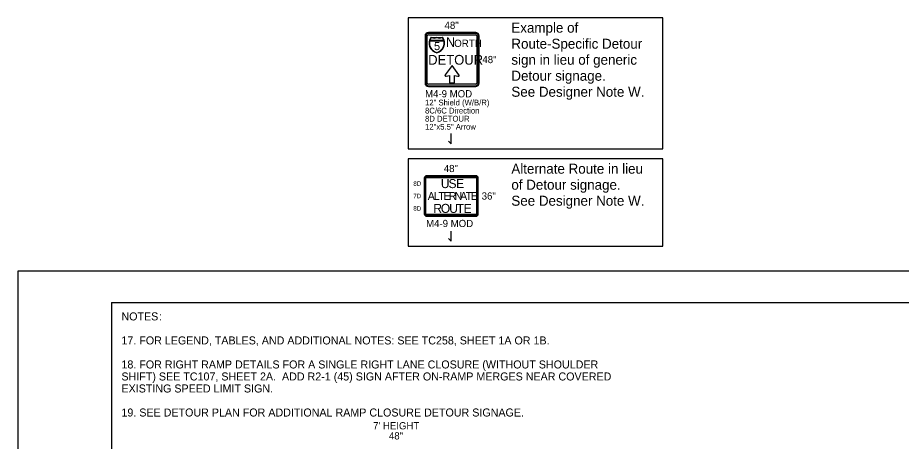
# Model space of a CAD drawing. Extents: x 99999 to 100116, y 99995 to 100013.
# Drawn here: x 100039.06 to 100047.9, y 100008.99 to 100013.22 of the extents above; entities that cross this region are included whole.
import ezdxf

# ---------------------------------------------------------------- set-up
doc = ezdxf.new("R2010")
doc.units = 0
for name, color, linetype in [('SH_GI_GeneralNotesBodyText', 7, 'Continuous'), ('SH_GI_PlotLimits', 7, 'Continuous'), ('SH_GI_SheetBorder', 7, 'Continuous'), ('TR_SN_ConstructionSigns', 7, 'Continuous'), ('TR_WZ_WorkZoneDetails', 7, 'Continuous')]:
    doc.layers.add(name, color=color, linetype=linetype)

msp = doc.modelspace()

# ---------------------------------------------------------------- linework, layer by layer
at = {"layer": 'SH_GI_PlotLimits'}
msp.add_lwpolyline([(100039.0625, 99999.6875), (100056.0625, 99999.6875), (100056.0625, 100010.6875), (100039.0625, 100010.6875)], close=True, dxfattribs=at)
at = {"layer": 'SH_GI_SheetBorder'}
for q in [(100040, 100000), (100055.75, 100010.375)]:
    msp.add_line((100040, 100010.375), q, dxfattribs=at)
at = {"layer": 'TR_SN_ConstructionSigns'}
for p, q in [((100043.1354, 100013.0373), (100043.1354, 100012.5648)), ((100043.1438, 100013.0373), (100043.1438, 100012.5648)), ((100043.1579, 100012.5648), (100043.1579, 100013.0373)), ((100043.6416, 100013.0711), (100043.1691, 100013.0711)), ((100043.6416, 100013.0626), (100043.1691, 100013.0626)), ((100043.1691, 100013.0486), (100043.6416, 100013.0486)), ((100043.6529, 100013.0373), (100043.6529, 100012.5648)), ((100043.6669, 100012.5648), (100043.6669, 100013.0373)), ((100043.6754, 100012.5648), (100043.6754, 100013.0373)), ((100043.3228, 100012.9875), (100043.1823, 100012.9875)), ((100043.1823, 100012.9875), (100043.3228, 100012.9875)), ((100043.1834, 100012.9912), (100043.3217, 100012.9912)), ((100043.3217, 100012.9912), (100043.1834, 100012.9912)), ((100043.6416, 100012.5536), (100043.1691, 100012.5536)), ((100043.1691, 100012.5395), (100043.6416, 100012.5395)), ((100043.1691, 100012.5311), (100043.6416, 100012.5311)), ((100043.6424, 100011.6405), (100043.153, 100011.6405)), ((100043.6424, 100011.6335), (100043.153, 100011.6335)), ((100043.153, 100011.6236), (100043.6424, 100011.6236)), ((100043.1277, 100011.6152), (100043.1277, 100011.2608)), ((100043.1347, 100011.6152), (100043.1347, 100011.2608)), ((100043.1446, 100011.2608), (100043.1446, 100011.6152)), ((100043.6508, 100011.6152), (100043.6508, 100011.2608)), ((100043.6607, 100011.2608), (100043.6607, 100011.6152)), ((100043.6677, 100011.2608), (100043.6677, 100011.6152)), ((100043.6424, 100011.2524), (100043.153, 100011.2524)), ((100043.153, 100011.2425), (100043.6424, 100011.2425)), ((100043.153, 100011.2355), (100043.6424, 100011.2355))]:
    msp.add_line(p, q, dxfattribs=at)
msp.add_lwpolyline([(100043.3367, 100012.6494), (100043.3356, 100012.6478), (100043.335, 100012.6461), (100043.3347, 100012.6441), (100043.3348, 100012.6424), (100043.335, 100012.6412), (100043.3356, 100012.6398), (100043.3373, 100012.6375), (100043.3386, 100012.6364), (100043.34, 100012.6355), (100043.3417, 100012.6348), (100043.3432, 100012.6345), (100043.3447, 100012.6343), (100043.3465, 100012.6343), (100043.3478, 100012.6346), (100043.3795, 100012.6424), (100043.3795, 100012.5671), (100043.4307, 100012.5671), (100043.4307, 100012.6429), (100043.4617, 100012.6337), (100043.4647, 100012.6331), (100043.4681, 100012.6334), (100043.4703, 100012.6342), (100043.4733, 100012.6362), (100043.4752, 100012.6389), (100043.476, 100012.6414), (100043.4761, 100012.6436), (100043.4754, 100012.6463), (100043.4746, 100012.6477), (100043.4051, 100012.7405), (100043.3367, 100012.6494)], dxfattribs=at)
for centre, radius, start, end in [((100043.1691, 100013.0373), 0.0337, 90, 180), ((100043.1691, 100013.0373), 0.0253, 90, 180), ((100043.1691, 100013.0373), 0.0113, 90, 180), ((100043.6416, 100013.0373), 0.0338, 360, 90), ((100043.6416, 100013.0373), 0.0253, 360, 90), ((100043.6416, 100013.0373), 0.0113, 360, 90), ((100043.2725, 100012.9642), 0.0973, 142.16169, 258.18105), ((100043.2715, 100012.9633), 0.0925, 164.85517, 258.18105), ((100043.2715, 100012.9633), 0.0925, 164.85517, 258.18105), ((100043.2715, 100012.9633), 0.0925, 142.16169, 162.48397), ((100043.2715, 100012.9633), 0.0925, 142.16169, 162.48397), ((100043.2245, 100013.1212), 0.1014, 253.48525, 286.04538), ((100043.2259, 100013.1124), 0.0964, 253.48525, 286.04538), ((100043.2259, 100013.1124), 0.0964, 253.48525, 286.04538), ((100043.2806, 100013.1212), 0.1014, 253.95462, 286.51475), ((100043.2792, 100013.1124), 0.0964, 253.95462, 286.51475), ((100043.2792, 100013.1124), 0.0964, 253.95462, 286.51475), ((100043.2325, 100012.9642), 0.0974, 281.90384, 37.84925), ((100043.2335, 100012.9633), 0.0925, 281.90384, 15.1558), ((100043.2335, 100012.9633), 0.0925, 281.90384, 15.1558), ((100043.2335, 100012.9633), 0.0925, 17.52691, 37.84925), ((100043.2335, 100012.9633), 0.0925, 17.52691, 37.84925), ((100043.1691, 100012.5648), 0.0338, 180, 270), ((100043.1691, 100012.5648), 0.0253, 180, 270), ((100043.1691, 100012.5648), 0.0113, 180, 270), ((100043.6416, 100012.5648), 0.0337, 270, 360), ((100043.6416, 100012.5648), 0.0253, 270, 0), ((100043.6416, 100012.5648), 0.0113, 270, 0), ((100043.153, 100011.6152), 0.0253, 90, 180), ((100043.153, 100011.6152), 0.0183, 90, 180), ((100043.153, 100011.6152), 0.00844, 90, 180), ((100043.6424, 100011.6152), 0.0253, 360, 90), ((100043.6424, 100011.6152), 0.0183, 360, 90), ((100043.6424, 100011.6152), 0.00844, 360, 90), ((100043.153, 100011.2608), 0.0253, 180, 270), ((100043.153, 100011.2608), 0.0183, 180, 270), ((100043.153, 100011.2608), 0.00844, 180, 270), ((100043.6424, 100011.2608), 0.0253, 270, 360), ((100043.6424, 100011.2608), 0.0183, 270, 0), ((100043.6424, 100011.2608), 0.00844, 270, 0)]:
    msp.add_arc(centre, radius, start, end, dxfattribs=at)
at = {"layer": 'TR_WZ_WorkZoneDetails'}
for p, q in [((100043.3963, 100011.9605), (100043.3963, 100012.0605)), ((100043.3713, 100011.9855), (100043.3963, 100011.9605)), ((100043.3963, 100010.9875), (100043.3963, 100011.0875)), ((100043.3713, 100011.0125), (100043.3963, 100010.9875))]:
    msp.add_line(p, q, dxfattribs=at)
for points in [[(100042.9666, 100011.9105), (100045.5143, 100011.9105), (100045.5143, 100013.2191), (100042.9666, 100013.2191)], [(100042.9666, 100010.9375), (100045.5143, 100010.9375), (100045.5143, 100011.8105), (100042.9666, 100011.8105)]]:
    msp.add_lwpolyline(points, close=True, dxfattribs=at)

# ---------------------------------------------------------------- texts
at = {"layer": 'SH_GI_GeneralNotesBodyText'}
for s, p in [('NOTES', (100040.1, 100010.195)), (':', (100040.4743, 100010.195)), ('17. FOR LEGEND, TABLES, AND ADDITIONAL NOTES: SEE TC258, SHEET 1A OR 1B.', (100040.1, 100009.955)), ('18. FOR RIGHT RAMP DETAILS FOR A SINGLE RIGHT LANE CLOSURE (WITHOUT SHOULDER ', (100040.1, 100009.715)), ('SHIFT) SEE TC107, SHEET 2A.  ADD R2-1 (45) SIGN AFTER ON-RAMP MERGES NEAR COVERED ', (100040.1, 100009.595)), ('EXISTING SPEED LIMIT SIGN.', (100040.1, 100009.475)), ('19. SEE DETOUR PLAN FOR ADDITIONAL RAMP CLOSURE DETOUR SIGNAGE.', (100040.1, 100009.235))]:
    msp.add_text(s, height=0.08, rotation=360, dxfattribs=at).set_placement(p)
at = {"layer": 'TR_SN_ConstructionSigns'}
for s, height, p in [('48"', 0.072, (100043.3306, 100013.1071)), ('5', 0.081, (100043.2253, 100012.8951)), ('N', 0.0972, (100043.3432, 100012.9267)), ('ORTH', 0.0729, (100043.4264, 100012.9267)), ('DETOUR', 0.0972, (100043.1668, 100012.7497)), ('48"', 0.072, (100043.7086, 100012.7651)), ('M4-9 MOD', 0.072, (100043.1354, 100012.4231)), ('12" Shield (W/B/R)', 0.0576, (100043.1354, 100012.3424)), ('8C/6C Direction', 0.0576, (100043.1354, 100012.2618)), ('8D DETOUR', 0.0576, (100043.1354, 100012.1811)), ('12"x5.5" Arrow', 0.0576, (100043.1354, 100012.1005)), ('48"', 0.072, (100043.323, 100011.6765)), ('36"', 0.072, (100043.7015, 100011.402)), ('M4-9 MOD', 0.072, (100043.1457, 100011.1275)), ("7' HEIGHT", 0.072, (100042.6156, 100009.1065)), ('48"', 0.072, (100042.774, 100009.0057))]:
    msp.add_text(s, height=height, rotation=360, dxfattribs=at).set_placement(p)
for s, height, p in [('8D', 0.045, (100043.018, 100011.5392)), ('U', 0.09, (100043.2933, 100011.5167)), ('S', 0.09, (100043.3698, 100011.5167)), ('E', 0.09, (100043.4463, 100011.5167)), ('7D', 0.045, (100043.018, 100011.4155)), ('A', 0.0787, (100043.1626, 100011.3986)), ('L', 0.0787, (100043.2241, 100011.3986)), ('T', 0.0787, (100043.269, 100011.3986)), ('E', 0.0787, (100043.3201, 100011.3986)), ('R', 0.0787, (100043.3737, 100011.3986)), ('N', 0.0787, (100043.4312, 100011.3986)), ('A', 0.0787, (100043.4863, 100011.3986)), ('T', 0.0787, (100043.5414, 100011.3986)), ('E', 0.0787, (100043.5926, 100011.3986)), ('R', 0.09, (100043.2186, 100011.2692)), ('O', 0.09, (100043.2933, 100011.2692)), ('U', 0.09, (100043.377, 100011.2692)), ('T', 0.09, (100043.4517, 100011.2692)), ('E', 0.09, (100043.521, 100011.2692)), ('8D', 0.045, (100043.018, 100011.2917))]:
    msp.add_text(s, height=height, dxfattribs=at).set_placement(p)
at = {"layer": 'TR_WZ_WorkZoneDetails'}
for s, p in [('Example of ', (100043.9983, 100013.0691)), ('Route-Specific Detour ', (100043.9983, 100012.9091)), ('sign in lieu of generic ', (100043.9983, 100012.7491)), ('Detour signage.', (100043.9983, 100012.5891)), ('See Designer Note W.', (100043.9983, 100012.4291)), ('Alternate Route in lieu ', (100043.9983, 100011.6605)), ('of Detour signage.', (100043.9983, 100011.5005)), ('See Designer Note W.', (100043.9983, 100011.3405))]:
    msp.add_text(s, height=0.1, dxfattribs=at).set_placement(p)

doc.saveas('drawing.dxf')
